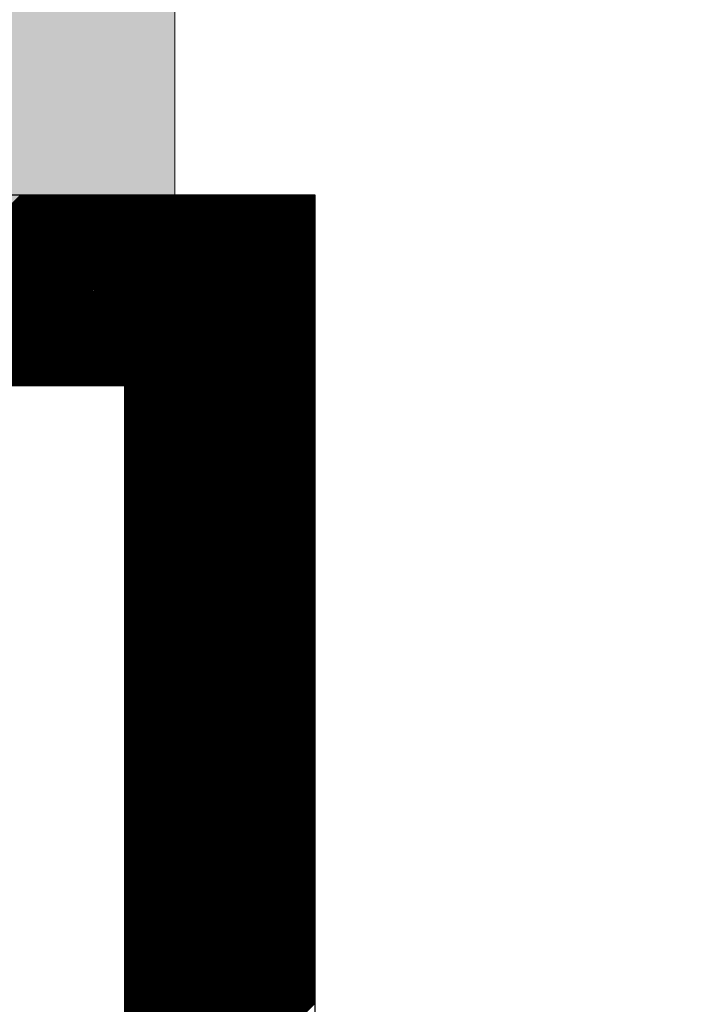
# Model space of a CAD drawing. Extents: x 3940905 to 4145695, y 925352 to 1109797.
# Tile 280 of 656: x 3980424 to 3980513, y 1099017 to 1099146. Entities that reach past the tile are written whole.
import ezdxf

# ---------------------------------------------------------------- set-up
doc = ezdxf.new("R2010")
doc.units = 0
doc.header["$LTSCALE"] = 750
doc.header["$MEASUREMENT"] = 0
doc.layers.get('0').update_dxf_attribs({"linetype": 'CONTINUOUS', "lineweight": 0})
doc.layers.add('CKD Equipments', color=252, linetype='CONTINUOUS', lineweight=0)
doc.layers.add('COLUMN', color=1, linetype='CONTINUOUS', lineweight=9)

# ---------------------------------------------------------------- blocks, each defined once
blk = doc.blocks.new('COLUMN')
at = {"layer": 'COLUMN'}
h = blk.add_hatch(color=1, dxfattribs=at)
h.dxf.hatch_style = 1
h.paths.add_polyline_path([(2683498.96, 965771.06), (2684447.96, 965771.06), (2684447.96, 965331.06), (2683498.96, 965331.06)])
h.paths.add_polyline_path([(2684237.96, 970191.06), (2683498.96, 970191.06), (2683498.96, 969191.06), (2684237.96, 969191.06)])
h.paths.add_polyline_path([(2687442.96, 969266.06), (2687037.96, 969266.06), (2687037.96, 970031.06), (2687442.96, 970031.06)])
h.paths.add_polyline_path([(2687107.96, 972041.45), (2687643.96, 972041.45), (2687643.96, 971756.06), (2687107.96, 971756.06)])
h.paths.add_polyline_path([(2683498.96, 973491.06), (2684407.96, 973491.06), (2684407.96, 973041.06), (2683498.96, 973041.06)])
h.paths.add_polyline_path([(2683648.96, 975761.06), (2683977.96, 975761.06), (2683977.96, 975211.06), (2683648.96, 975211.06)])
h.paths.add_polyline_path([(2686977.96, 975811.06), (2687727.96, 975811.06), (2687727.96, 975476.06), (2686977.96, 975476.06)])
h.paths.add_polyline_path([(2689868.96, 975851.06), (2689027.96, 975851.06), (2689027.96, 975556.06), (2689868.96, 975556.06)])
h.paths.add_polyline_path([(2686977.96, 973346.06), (2687643.96, 973346.06), (2687643.96, 973116.06), (2686977.96, 973116.06)])
h.paths.add_polyline_path([(2683823.96, 977646.06), (2684028.96, 977646.06), (2684028.96, 977211.06), (2683823.96, 977211.06)])
h.paths.add_polyline_path([(2683823.96, 979911.06), (2684103.96, 979911.06), (2684103.96, 980241.06), (2683823.96, 980241.06)])
h.paths.add_polyline_path([(2687803.96, 979891.06), (2688003.96, 979891.06), (2688003.96, 980241.06), (2687803.96, 980241.06)])
h.paths.add_polyline_path([(2691583.96, 979836.06), (2692013.96, 979836.06), (2692013.96, 980241.06), (2691583.96, 980241.06)])
h.paths.add_polyline_path([(2691695.96, 977346.06), (2692013.96, 977346.06), (2692013.96, 976786.06), (2691695.96, 976786.06)])
h.paths.add_polyline_path([(2687442.96, 965841.06), (2686812.96, 965841.06), (2686812.96, 965401.06), (2687442.96, 965401.06)])
h.paths.add_polyline_path([(2687467.96, 963421.06), (2686702.96, 963421.06), (2686702.96, 962976.06), (2687467.96, 962976.06)])
h.paths.add_polyline_path([(2684167.96, 963191.06), (2683398.96, 963191.06), (2683398.96, 962446.06), (2684167.96, 962446.06)])
h.paths.add_polyline_path([(2684447.96, 958916.06), (2683398.96, 958916.06), (2683398.96, 959356.06), (2684447.96, 959356.06)])
h.paths.add_polyline_path([(2684447.96, 957356.06), (2683413.96, 957356.06), (2683413.96, 956916.06), (2684447.96, 956916.06)])
h.paths.add_polyline_path([(2687457.96, 957436.06), (2686707.96, 957436.06), (2686707.96, 956996.06), (2687457.96, 956996.06)])
h.paths.add_polyline_path([(2687452.96, 959516.06), (2686692.96, 959516.06), (2686692.96, 959086.06), (2687452.96, 959086.06)])
h.paths.add_polyline_path([(2683413.96, 953326.06), (2684312.96, 953326.06), (2684312.96, 953776.06), (2683413.96, 953776.06)])
h.paths.add_polyline_path([(2683293.96, 952396.06), (2683767.96, 952396.06), (2683767.96, 951976.06), (2683293.96, 951976.06)])
h.paths.add_polyline_path([(2682463.96, 977841.06), (2681833.96, 977841.06), (2681833.96, 977051.06), (2682463.96, 977051.06)])
at = {"color": 2}
blk.add_lwpolyline([(2682463.96, 977841.06), (2681833.96, 977841.06), (2681833.96, 977051.06), (2682463.96, 977051.06)], close=True, dxfattribs=at)
at = {"layer": 'COLUMN', "color": 1}
blk.add_lwpolyline([(2682463.96, 977841.06), (2681833.96, 977841.06), (2681833.96, 977051.06), (2682463.96, 977051.06)], close=True, dxfattribs=at)

msp = doc.modelspace()

# ---------------------------------------------------------------- linework, layer by layer
at = {"layer": 'CKD Equipments', "lineweight": -2, "ltscale": 0.2}
for p, q in [((3980462.62, 1099123.33), (3979797.62, 1099123.33)), ((3980462.62, 1099123.33), (3979797.62, 1099123.33)), ((3980462.62, 1098638.33), (3980462.62, 1099123.33)), ((3980462.62, 1098638.33), (3980462.62, 1099123.33)), ((3980437.62, 1099098.33), (3979822.62, 1099098.33)), ((3980437.62, 1098749.46), (3980437.62, 1099098.33))]:
    msp.add_line(p, q, dxfattribs=at)
at = {"layer": 'CKD Equipments', "color": 43, "linetype": 'Continuous', "lineweight": -2, "ltscale": 0.2}
for p, q in [((3980398.96, 1099098.33), (3980423.96, 1099123.33)), ((3980399.14, 1099098.33), (3980424.14, 1099123.33)), ((3980399.32, 1099098.33), (3980424.32, 1099123.33)), ((3980399.49, 1099098.33), (3980424.49, 1099123.33)), ((3980399.67, 1099098.33), (3980424.67, 1099123.33)), ((3980399.85, 1099098.33), (3980424.85, 1099123.33)), ((3980400.02, 1099098.33), (3980425.02, 1099123.33)), ((3980400.2, 1099098.33), (3980425.2, 1099123.33)), ((3980400.38, 1099098.33), (3980425.38, 1099123.33)), ((3980400.55, 1099098.33), (3980425.55, 1099123.33)), ((3980400.73, 1099098.33), (3980425.73, 1099123.33)), ((3980400.91, 1099098.33), (3980425.91, 1099123.33)), ((3980401.08, 1099098.33), (3980426.08, 1099123.33)), ((3980401.26, 1099098.33), (3980426.26, 1099123.33)), ((3980401.44, 1099098.33), (3980426.44, 1099123.33)), ((3980401.62, 1099098.33), (3980426.62, 1099123.33)), ((3980401.79, 1099098.33), (3980426.79, 1099123.33)), ((3980401.97, 1099098.33), (3980426.97, 1099123.33)), ((3980402.15, 1099098.33), (3980427.15, 1099123.33)), ((3980402.32, 1099098.33), (3980427.32, 1099123.33)), ((3980402.5, 1099098.33), (3980427.5, 1099123.33)), ((3980402.68, 1099098.33), (3980427.68, 1099123.33)), ((3980402.85, 1099098.33), (3980427.85, 1099123.33)), ((3980403.03, 1099098.33), (3980428.03, 1099123.33)), ((3980403.21, 1099098.33), (3980428.21, 1099123.33)), ((3980403.38, 1099098.33), (3980428.38, 1099123.33)), ((3980403.56, 1099098.33), (3980428.56, 1099123.33)), ((3980403.74, 1099098.33), (3980428.74, 1099123.33)), ((3980403.91, 1099098.33), (3980428.91, 1099123.33)), ((3980404.09, 1099098.33), (3980429.09, 1099123.33)), ((3980404.27, 1099098.33), (3980429.27, 1099123.33)), ((3980404.44, 1099098.33), (3980429.44, 1099123.33)), ((3980404.62, 1099098.33), (3980429.62, 1099123.33)), ((3980404.8, 1099098.33), (3980429.8, 1099123.33)), ((3980404.97, 1099098.33), (3980429.97, 1099123.33)), ((3980405.15, 1099098.33), (3980430.15, 1099123.33)), ((3980405.33, 1099098.33), (3980430.33, 1099123.33)), ((3980405.5, 1099098.33), (3980430.5, 1099123.33)), ((3980405.68, 1099098.33), (3980430.68, 1099123.33)), ((3980405.86, 1099098.33), (3980430.86, 1099123.33)), ((3980406.03, 1099098.33), (3980431.03, 1099123.33)), ((3980406.21, 1099098.33), (3980431.21, 1099123.33)), ((3980406.39, 1099098.33), (3980431.39, 1099123.33)), ((3980406.56, 1099098.33), (3980431.56, 1099123.33)), ((3980406.74, 1099098.33), (3980431.74, 1099123.33)), ((3980406.92, 1099098.33), (3980431.92, 1099123.33)), ((3980407.1, 1099098.33), (3980432.1, 1099123.33)), ((3980407.27, 1099098.33), (3980432.27, 1099123.33)), ((3980407.45, 1099098.33), (3980432.45, 1099123.33)), ((3980407.63, 1099098.33), (3980432.63, 1099123.33)), ((3980407.8, 1099098.33), (3980432.8, 1099123.33)), ((3980407.98, 1099098.33), (3980432.98, 1099123.33)), ((3980408.16, 1099098.33), (3980433.16, 1099123.33)), ((3980408.33, 1099098.33), (3980433.33, 1099123.33)), ((3980408.51, 1099098.33), (3980433.51, 1099123.33)), ((3980408.69, 1099098.33), (3980433.69, 1099123.33)), ((3980408.86, 1099098.33), (3980433.86, 1099123.33)), ((3980409.04, 1099098.33), (3980434.04, 1099123.33)), ((3980409.22, 1099098.33), (3980434.22, 1099123.33)), ((3980409.39, 1099098.33), (3980434.39, 1099123.33)), ((3980409.57, 1099098.33), (3980434.57, 1099123.33)), ((3980409.75, 1099098.33), (3980434.75, 1099123.33)), ((3980409.92, 1099098.33), (3980434.92, 1099123.33)), ((3980410.1, 1099098.33), (3980435.1, 1099123.33)), ((3980410.28, 1099098.33), (3980435.28, 1099123.33)), ((3980410.45, 1099098.33), (3980435.45, 1099123.33)), ((3980410.63, 1099098.33), (3980435.63, 1099123.33)), ((3980410.81, 1099098.33), (3980435.81, 1099123.33)), ((3980410.98, 1099098.33), (3980435.98, 1099123.33)), ((3980411.16, 1099098.33), (3980436.16, 1099123.33)), ((3980411.34, 1099098.33), (3980436.34, 1099123.33)), ((3980411.51, 1099098.33), (3980436.51, 1099123.33)), ((3980411.69, 1099098.33), (3980436.69, 1099123.33)), ((3980411.87, 1099098.33), (3980436.87, 1099123.33)), ((3980412.04, 1099098.33), (3980437.04, 1099123.33)), ((3980412.22, 1099098.33), (3980437.22, 1099123.33)), ((3980412.4, 1099098.33), (3980437.4, 1099123.33)), ((3980412.58, 1099098.33), (3980437.58, 1099123.33)), ((3980412.75, 1099098.33), (3980437.75, 1099123.33)), ((3980412.93, 1099098.33), (3980437.93, 1099123.33)), ((3980413.11, 1099098.33), (3980438.11, 1099123.33)), ((3980413.28, 1099098.33), (3980438.28, 1099123.33)), ((3980413.46, 1099098.33), (3980438.46, 1099123.33)), ((3980413.64, 1099098.33), (3980438.64, 1099123.33)), ((3980413.81, 1099098.33), (3980438.81, 1099123.33)), ((3980413.99, 1099098.33), (3980438.99, 1099123.33)), ((3980414.17, 1099098.33), (3980439.17, 1099123.33)), ((3980414.34, 1099098.33), (3980439.34, 1099123.33)), ((3980414.52, 1099098.33), (3980439.52, 1099123.33)), ((3980414.7, 1099098.33), (3980439.7, 1099123.33)), ((3980414.87, 1099098.33), (3980439.87, 1099123.33)), ((3980415.05, 1099098.33), (3980440.05, 1099123.33)), ((3980415.23, 1099098.33), (3980440.23, 1099123.33)), ((3980415.4, 1099098.33), (3980440.4, 1099123.33)), ((3980415.58, 1099098.33), (3980440.58, 1099123.33)), ((3980415.76, 1099098.33), (3980440.76, 1099123.33)), ((3980415.93, 1099098.33), (3980440.93, 1099123.33)), ((3980416.11, 1099098.33), (3980441.11, 1099123.33)), ((3980416.29, 1099098.33), (3980441.29, 1099123.33)), ((3980416.46, 1099098.33), (3980441.46, 1099123.33)), ((3980416.64, 1099098.33), (3980441.64, 1099123.33)), ((3980416.82, 1099098.33), (3980441.82, 1099123.33)), ((3980416.99, 1099098.33), (3980441.99, 1099123.33)), ((3980417.17, 1099098.33), (3980442.17, 1099123.33)), ((3980417.35, 1099098.33), (3980442.35, 1099123.33)), ((3980417.52, 1099098.33), (3980442.52, 1099123.33)), ((3980417.7, 1099098.33), (3980442.7, 1099123.33)), ((3980417.88, 1099098.33), (3980442.88, 1099123.33)), ((3980418.06, 1099098.33), (3980443.06, 1099123.33)), ((3980418.23, 1099098.33), (3980443.23, 1099123.33)), ((3980418.41, 1099098.33), (3980443.41, 1099123.33)), ((3980418.59, 1099098.33), (3980443.59, 1099123.33)), ((3980418.76, 1099098.33), (3980443.76, 1099123.33)), ((3980418.94, 1099098.33), (3980443.94, 1099123.33)), ((3980419.12, 1099098.33), (3980444.12, 1099123.33)), ((3980419.29, 1099098.33), (3980444.29, 1099123.33)), ((3980419.47, 1099098.33), (3980444.47, 1099123.33)), ((3980419.65, 1099098.33), (3980444.65, 1099123.33)), ((3980419.82, 1099098.33), (3980444.82, 1099123.33)), ((3980420, 1099098.33), (3980445, 1099123.33)), ((3980420.18, 1099098.33), (3980445.18, 1099123.33)), ((3980420.35, 1099098.33), (3980445.35, 1099123.33)), ((3980420.53, 1099098.33), (3980445.53, 1099123.33)), ((3980420.71, 1099098.33), (3980445.71, 1099123.33)), ((3980420.88, 1099098.33), (3980445.88, 1099123.33)), ((3980421.06, 1099098.33), (3980446.06, 1099123.33)), ((3980421.24, 1099098.33), (3980446.24, 1099123.33)), ((3980421.41, 1099098.33), (3980446.41, 1099123.33)), ((3980421.59, 1099098.33), (3980446.59, 1099123.33)), ((3980421.77, 1099098.33), (3980446.77, 1099123.33)), ((3980421.94, 1099098.33), (3980446.94, 1099123.33)), ((3980422.12, 1099098.33), (3980447.12, 1099123.33)), ((3980422.3, 1099098.33), (3980447.3, 1099123.33)), ((3980422.47, 1099098.33), (3980447.47, 1099123.33)), ((3980422.65, 1099098.33), (3980447.65, 1099123.33)), ((3980422.83, 1099098.33), (3980447.83, 1099123.33)), ((3980423.01, 1099098.33), (3980448.01, 1099123.33)), ((3980423.18, 1099098.33), (3980448.18, 1099123.33)), ((3980423.36, 1099098.33), (3980448.36, 1099123.33)), ((3980423.54, 1099098.33), (3980448.54, 1099123.33)), ((3980423.71, 1099098.33), (3980448.71, 1099123.33)), ((3980423.89, 1099098.33), (3980448.89, 1099123.33)), ((3980424.07, 1099098.33), (3980449.07, 1099123.33)), ((3980424.24, 1099098.33), (3980449.24, 1099123.33)), ((3980424.42, 1099098.33), (3980449.42, 1099123.33)), ((3980424.6, 1099098.33), (3980449.6, 1099123.33)), ((3980424.77, 1099098.33), (3980449.77, 1099123.33)), ((3980424.95, 1099098.33), (3980449.95, 1099123.33)), ((3980425.13, 1099098.33), (3980450.13, 1099123.33)), ((3980425.3, 1099098.33), (3980450.3, 1099123.33)), ((3980425.48, 1099098.33), (3980450.48, 1099123.33)), ((3980425.66, 1099098.33), (3980450.66, 1099123.33)), ((3980425.83, 1099098.33), (3980450.83, 1099123.33)), ((3980426.01, 1099098.33), (3980451.01, 1099123.33)), ((3980426.19, 1099098.33), (3980451.19, 1099123.33)), ((3980426.36, 1099098.33), (3980451.36, 1099123.33)), ((3980426.54, 1099098.33), (3980451.54, 1099123.33)), ((3980426.72, 1099098.33), (3980451.72, 1099123.33)), ((3980426.89, 1099098.33), (3980451.89, 1099123.33)), ((3980427.07, 1099098.33), (3980452.07, 1099123.33)), ((3980427.25, 1099098.33), (3980452.25, 1099123.33)), ((3980427.42, 1099098.33), (3980452.42, 1099123.33)), ((3980427.6, 1099098.33), (3980452.6, 1099123.33)), ((3980427.78, 1099098.33), (3980452.78, 1099123.33)), ((3980427.95, 1099098.33), (3980452.95, 1099123.33)), ((3980428.13, 1099098.33), (3980453.13, 1099123.33)), ((3980428.31, 1099098.33), (3980453.31, 1099123.33)), ((3980428.49, 1099098.33), (3980453.49, 1099123.33)), ((3980428.66, 1099098.33), (3980453.66, 1099123.33)), ((3980428.84, 1099098.33), (3980453.84, 1099123.33)), ((3980429.02, 1099098.33), (3980454.02, 1099123.33)), ((3980429.19, 1099098.33), (3980454.19, 1099123.33)), ((3980429.37, 1099098.33), (3980454.37, 1099123.33)), ((3980429.55, 1099098.33), (3980454.55, 1099123.33)), ((3980429.72, 1099098.33), (3980454.72, 1099123.33)), ((3980429.9, 1099098.33), (3980454.9, 1099123.33)), ((3980430.08, 1099098.33), (3980455.08, 1099123.33)), ((3980430.25, 1099098.33), (3980455.25, 1099123.33)), ((3980430.43, 1099098.33), (3980455.43, 1099123.33)), ((3980430.61, 1099098.33), (3980455.61, 1099123.33)), ((3980430.78, 1099098.33), (3980455.78, 1099123.33)), ((3980430.96, 1099098.33), (3980455.96, 1099123.33)), ((3980431.14, 1099098.33), (3980456.14, 1099123.33)), ((3980431.31, 1099098.33), (3980456.31, 1099123.33)), ((3980431.49, 1099098.33), (3980456.49, 1099123.33)), ((3980431.67, 1099098.33), (3980456.67, 1099123.33)), ((3980431.84, 1099098.33), (3980456.84, 1099123.33)), ((3980432.02, 1099098.33), (3980457.02, 1099123.33)), ((3980432.2, 1099098.33), (3980457.2, 1099123.33)), ((3980432.37, 1099098.33), (3980457.37, 1099123.33)), ((3980432.55, 1099098.33), (3980457.55, 1099123.33)), ((3980432.73, 1099098.33), (3980457.73, 1099123.33)), ((3980432.9, 1099098.33), (3980457.9, 1099123.33)), ((3980433.08, 1099098.33), (3980458.08, 1099123.33)), ((3980433.26, 1099098.33), (3980458.26, 1099123.33)), ((3980433.43, 1099098.33), (3980458.43, 1099123.33)), ((3980433.61, 1099098.33), (3980458.61, 1099123.33)), ((3980433.79, 1099098.33), (3980458.79, 1099123.33)), ((3980433.97, 1099098.33), (3980458.97, 1099123.33)), ((3980434.14, 1099098.33), (3980459.14, 1099123.33)), ((3980434.32, 1099098.33), (3980459.32, 1099123.33)), ((3980434.5, 1099098.33), (3980459.5, 1099123.33)), ((3980434.67, 1099098.33), (3980459.67, 1099123.33)), ((3980434.85, 1099098.33), (3980459.85, 1099123.33)), ((3980435.03, 1099098.33), (3980460.03, 1099123.33)), ((3980435.2, 1099098.33), (3980460.2, 1099123.33)), ((3980435.38, 1099098.33), (3980460.38, 1099123.33)), ((3980435.56, 1099098.33), (3980460.56, 1099123.33)), ((3980435.73, 1099098.33), (3980460.73, 1099123.33)), ((3980435.91, 1099098.33), (3980460.91, 1099123.33)), ((3980436.09, 1099098.33), (3980461.09, 1099123.33)), ((3980436.26, 1099098.33), (3980461.26, 1099123.33)), ((3980436.44, 1099098.33), (3980461.44, 1099123.33)), ((3980436.62, 1099098.33), (3980461.62, 1099123.33)), ((3980436.79, 1099098.33), (3980461.79, 1099123.33)), ((3980436.97, 1099098.33), (3980461.97, 1099123.33)), ((3980437.15, 1099098.33), (3980462.15, 1099123.33)), ((3980437.32, 1099098.33), (3980462.32, 1099123.33)), ((3980437.5, 1099098.33), (3980462.5, 1099123.33)), ((3980437.62, 1099098.27), (3980462.62, 1099123.27)), ((3980437.62, 1099098.1), (3980462.62, 1099123.1)), ((3980437.62, 1099097.92), (3980462.62, 1099122.92)), ((3980437.62, 1099097.74), (3980462.62, 1099122.74)), ((3980437.62, 1099097.57), (3980462.62, 1099122.57)), ((3980437.62, 1099097.39), (3980462.62, 1099122.39)), ((3980437.62, 1099097.21), (3980462.62, 1099122.21)), ((3980437.62, 1099097.04), (3980462.62, 1099122.04)), ((3980437.62, 1099096.86), (3980462.62, 1099121.86)), ((3980437.62, 1099096.68), (3980462.62, 1099121.68)), ((3980437.62, 1099096.51), (3980462.62, 1099121.51)), ((3980437.62, 1099096.33), (3980462.62, 1099121.33)), ((3980437.62, 1099096.15), (3980462.62, 1099121.15)), ((3980437.62, 1099095.98), (3980462.62, 1099120.98)), ((3980437.62, 1099095.8), (3980462.62, 1099120.8)), ((3980437.62, 1099095.62), (3980462.62, 1099120.62)), ((3980437.62, 1099095.44), (3980462.62, 1099120.44)), ((3980437.62, 1099095.27), (3980462.62, 1099120.27)), ((3980437.62, 1099095.09), (3980462.62, 1099120.09)), ((3980437.62, 1099094.91), (3980462.62, 1099119.91)), ((3980437.62, 1099094.74), (3980462.62, 1099119.74)), ((3980437.62, 1099094.56), (3980462.62, 1099119.56)), ((3980437.62, 1099094.38), (3980462.62, 1099119.38)), ((3980437.62, 1099094.21), (3980462.62, 1099119.21)), ((3980437.62, 1099094.03), (3980462.62, 1099119.03)), ((3980437.62, 1099093.85), (3980462.62, 1099118.85)), ((3980437.62, 1099093.68), (3980462.62, 1099118.68)), ((3980437.62, 1099093.5), (3980462.62, 1099118.5)), ((3980437.62, 1099093.32), (3980462.62, 1099118.32)), ((3980437.62, 1099093.15), (3980462.62, 1099118.15)), ((3980437.62, 1099092.97), (3980462.62, 1099117.97)), ((3980437.62, 1099092.79), (3980462.62, 1099117.79)), ((3980437.62, 1099092.62), (3980462.62, 1099117.62)), ((3980437.62, 1099092.44), (3980462.62, 1099117.44)), ((3980437.62, 1099092.26), (3980462.62, 1099117.26)), ((3980437.62, 1099092.09), (3980462.62, 1099117.09)), ((3980437.62, 1099091.91), (3980462.62, 1099116.91)), ((3980437.62, 1099091.73), (3980462.62, 1099116.73)), ((3980437.62, 1099091.56), (3980462.62, 1099116.56)), ((3980437.62, 1099091.38), (3980462.62, 1099116.38)), ((3980437.62, 1099091.2), (3980462.62, 1099116.2)), ((3980437.62, 1099091.03), (3980462.62, 1099116.03)), ((3980437.62, 1099090.85), (3980462.62, 1099115.85)), ((3980437.62, 1099090.67), (3980462.62, 1099115.67)), ((3980437.62, 1099090.5), (3980462.62, 1099115.5)), ((3980437.62, 1099090.32), (3980462.62, 1099115.32)), ((3980437.62, 1099090.14), (3980462.62, 1099115.14)), ((3980437.62, 1099089.96), (3980462.62, 1099114.96)), ((3980437.62, 1099089.79), (3980462.62, 1099114.79)), ((3980437.62, 1099089.61), (3980462.62, 1099114.61)), ((3980437.62, 1099089.43), (3980462.62, 1099114.43)), ((3980437.62, 1099089.26), (3980462.62, 1099114.26)), ((3980437.62, 1099089.08), (3980462.62, 1099114.08)), ((3980437.62, 1099088.9), (3980462.62, 1099113.9)), ((3980437.62, 1099088.73), (3980462.62, 1099113.73)), ((3980437.62, 1099088.55), (3980462.62, 1099113.55)), ((3980437.62, 1099088.37), (3980462.62, 1099113.37)), ((3980437.62, 1099088.2), (3980462.62, 1099113.2)), ((3980437.62, 1099088.02), (3980462.62, 1099113.02)), ((3980437.62, 1099087.84), (3980462.62, 1099112.84)), ((3980437.62, 1099087.67), (3980462.62, 1099112.67)), ((3980437.62, 1099087.49), (3980462.62, 1099112.49)), ((3980437.62, 1099087.31), (3980462.62, 1099112.31)), ((3980437.62, 1099087.14), (3980462.62, 1099112.14)), ((3980437.62, 1099086.96), (3980462.62, 1099111.96)), ((3980437.62, 1099086.78), (3980462.62, 1099111.78)), ((3980437.62, 1099086.61), (3980462.62, 1099111.61)), ((3980437.62, 1099086.43), (3980462.62, 1099111.43)), ((3980437.62, 1099086.25), (3980462.62, 1099111.25)), ((3980437.62, 1099086.08), (3980462.62, 1099111.08)), ((3980437.62, 1099085.9), (3980462.62, 1099110.9)), ((3980437.62, 1099085.72), (3980462.62, 1099110.72)), ((3980437.62, 1099085.55), (3980462.62, 1099110.55)), ((3980437.62, 1099085.37), (3980462.62, 1099110.37)), ((3980437.62, 1099085.19), (3980462.62, 1099110.19)), ((3980437.62, 1099085.02), (3980462.62, 1099110.02)), ((3980437.62, 1099084.84), (3980462.62, 1099109.84)), ((3980437.62, 1099084.66), (3980462.62, 1099109.66)), ((3980437.62, 1099084.48), (3980462.62, 1099109.48)), ((3980437.62, 1099084.31), (3980462.62, 1099109.31)), ((3980437.62, 1099084.13), (3980462.62, 1099109.13)), ((3980437.62, 1099083.95), (3980462.62, 1099108.95)), ((3980437.62, 1099083.78), (3980462.62, 1099108.78)), ((3980437.62, 1099083.6), (3980462.62, 1099108.6)), ((3980437.62, 1099083.42), (3980462.62, 1099108.42)), ((3980437.62, 1099083.25), (3980462.62, 1099108.25)), ((3980437.62, 1099083.07), (3980462.62, 1099108.07)), ((3980437.62, 1099082.89), (3980462.62, 1099107.89)), ((3980437.62, 1099082.72), (3980462.62, 1099107.72)), ((3980437.62, 1099082.54), (3980462.62, 1099107.54)), ((3980437.62, 1099082.36), (3980462.62, 1099107.36)), ((3980437.62, 1099082.19), (3980462.62, 1099107.19)), ((3980437.62, 1099082.01), (3980462.62, 1099107.01)), ((3980437.62, 1099081.83), (3980462.62, 1099106.83)), ((3980437.62, 1099081.66), (3980462.62, 1099106.66)), ((3980437.62, 1099081.48), (3980462.62, 1099106.48)), ((3980437.62, 1099081.3), (3980462.62, 1099106.3)), ((3980437.62, 1099081.13), (3980462.62, 1099106.13)), ((3980437.62, 1099080.95), (3980462.62, 1099105.95)), ((3980437.62, 1099080.77), (3980462.62, 1099105.77)), ((3980437.62, 1099080.6), (3980462.62, 1099105.6)), ((3980437.62, 1099080.42), (3980462.62, 1099105.42)), ((3980437.62, 1099080.24), (3980462.62, 1099105.24)), ((3980437.62, 1099080.07), (3980462.62, 1099105.07)), ((3980437.62, 1099079.89), (3980462.62, 1099104.89)), ((3980437.62, 1099079.71), (3980462.62, 1099104.71)), ((3980437.62, 1099079.54), (3980462.62, 1099104.54)), ((3980437.62, 1099079.36), (3980462.62, 1099104.36)), ((3980437.62, 1099079.18), (3980462.62, 1099104.18)), ((3980437.62, 1099079), (3980462.62, 1099104)), ((3980437.62, 1099078.83), (3980462.62, 1099103.83)), ((3980437.62, 1099078.65), (3980462.62, 1099103.65)), ((3980437.62, 1099078.47), (3980462.62, 1099103.47)), ((3980437.62, 1099078.3), (3980462.62, 1099103.3)), ((3980437.62, 1099078.12), (3980462.62, 1099103.12)), ((3980437.62, 1099077.94), (3980462.62, 1099102.94)), ((3980437.62, 1099077.77), (3980462.62, 1099102.77)), ((3980437.62, 1099077.59), (3980462.62, 1099102.59)), ((3980437.62, 1099077.41), (3980462.62, 1099102.41)), ((3980437.62, 1099077.24), (3980462.62, 1099102.24)), ((3980437.62, 1099077.06), (3980462.62, 1099102.06)), ((3980437.62, 1099076.88), (3980462.62, 1099101.88)), ((3980437.62, 1099076.71), (3980462.62, 1099101.71)), ((3980437.62, 1099076.53), (3980462.62, 1099101.53)), ((3980437.62, 1099076.35), (3980462.62, 1099101.35)), ((3980437.62, 1099076.18), (3980462.62, 1099101.18)), ((3980437.62, 1099076), (3980462.62, 1099101)), ((3980437.62, 1099075.82), (3980462.62, 1099100.82)), ((3980437.62, 1099075.65), (3980462.62, 1099100.65)), ((3980437.62, 1099075.47), (3980462.62, 1099100.47)), ((3980437.62, 1099075.29), (3980462.62, 1099100.29)), ((3980437.62, 1099075.12), (3980462.62, 1099100.12)), ((3980437.62, 1099074.94), (3980462.62, 1099099.94)), ((3980437.62, 1099074.76), (3980462.62, 1099099.76)), ((3980437.62, 1099074.59), (3980462.62, 1099099.59)), ((3980437.62, 1099074.41), (3980462.62, 1099099.41)), ((3980437.62, 1099074.23), (3980462.62, 1099099.23)), ((3980437.62, 1099074.06), (3980462.62, 1099099.06)), ((3980437.62, 1099073.88), (3980462.62, 1099098.88)), ((3980437.62, 1099073.7), (3980462.62, 1099098.7)), ((3980437.62, 1099073.52), (3980462.62, 1099098.52)), ((3980437.62, 1099073.35), (3980462.62, 1099098.35)), ((3980437.62, 1099073.17), (3980462.62, 1099098.17)), ((3980437.62, 1099072.99), (3980462.62, 1099097.99)), ((3980437.62, 1099072.82), (3980462.62, 1099097.82)), ((3980437.62, 1099072.64), (3980462.62, 1099097.64)), ((3980437.62, 1099072.46), (3980462.62, 1099097.46)), ((3980437.62, 1099072.29), (3980462.62, 1099097.29)), ((3980437.62, 1099072.11), (3980462.62, 1099097.11)), ((3980437.62, 1099071.93), (3980462.62, 1099096.93)), ((3980437.62, 1099071.76), (3980462.62, 1099096.76)), ((3980437.62, 1099071.58), (3980462.62, 1099096.58)), ((3980437.62, 1099071.4), (3980462.62, 1099096.4)), ((3980437.62, 1099071.23), (3980462.62, 1099096.23)), ((3980437.62, 1099071.05), (3980462.62, 1099096.05)), ((3980437.62, 1099070.87), (3980462.62, 1099095.87)), ((3980437.62, 1099070.7), (3980462.62, 1099095.7)), ((3980437.62, 1099070.52), (3980462.62, 1099095.52)), ((3980437.62, 1099070.34), (3980462.62, 1099095.34)), ((3980437.62, 1099070.17), (3980462.62, 1099095.17)), ((3980437.62, 1099069.99), (3980462.62, 1099094.99)), ((3980437.62, 1099069.81), (3980462.62, 1099094.81)), ((3980437.62, 1099069.64), (3980462.62, 1099094.64)), ((3980437.62, 1099069.46), (3980462.62, 1099094.46)), ((3980437.62, 1099069.28), (3980462.62, 1099094.28)), ((3980437.62, 1099069.11), (3980462.62, 1099094.11)), ((3980437.62, 1099068.93), (3980462.62, 1099093.93)), ((3980437.62, 1099068.75), (3980462.62, 1099093.75)), ((3980437.62, 1099068.57), (3980462.62, 1099093.57)), ((3980437.62, 1099068.4), (3980462.62, 1099093.4)), ((3980437.62, 1099068.22), (3980462.62, 1099093.22)), ((3980437.62, 1099068.04), (3980462.62, 1099093.04)), ((3980437.62, 1099067.87), (3980462.62, 1099092.87)), ((3980437.62, 1099067.69), (3980462.62, 1099092.69)), ((3980437.62, 1099067.51), (3980462.62, 1099092.51)), ((3980437.62, 1099067.34), (3980462.62, 1099092.34)), ((3980437.62, 1099067.16), (3980462.62, 1099092.16)), ((3980437.62, 1099066.98), (3980462.62, 1099091.98)), ((3980437.62, 1099066.81), (3980462.62, 1099091.81)), ((3980437.62, 1099066.63), (3980462.62, 1099091.63)), ((3980437.62, 1099066.45), (3980462.62, 1099091.45)), ((3980437.62, 1099066.28), (3980462.62, 1099091.28)), ((3980437.62, 1099066.1), (3980462.62, 1099091.1)), ((3980437.62, 1099065.92), (3980462.62, 1099090.92)), ((3980437.62, 1099065.75), (3980462.62, 1099090.75)), ((3980437.62, 1099065.57), (3980462.62, 1099090.57)), ((3980437.62, 1099065.39), (3980462.62, 1099090.39)), ((3980437.62, 1099065.22), (3980462.62, 1099090.22)), ((3980437.62, 1099065.04), (3980462.62, 1099090.04)), ((3980437.62, 1099064.86), (3980462.62, 1099089.86)), ((3980437.62, 1099064.69), (3980462.62, 1099089.69)), ((3980437.62, 1099064.51), (3980462.62, 1099089.51)), ((3980437.62, 1099064.33), (3980462.62, 1099089.33)), ((3980437.62, 1099064.16), (3980462.62, 1099089.16)), ((3980437.62, 1099063.98), (3980462.62, 1099088.98)), ((3980437.62, 1099063.8), (3980462.62, 1099088.8)), ((3980437.62, 1099063.63), (3980462.62, 1099088.63)), ((3980437.62, 1099063.45), (3980462.62, 1099088.45)), ((3980437.62, 1099063.27), (3980462.62, 1099088.27)), ((3980437.62, 1099063.09), (3980462.62, 1099088.09)), ((3980437.62, 1099062.92), (3980462.62, 1099087.92)), ((3980437.62, 1099062.74), (3980462.62, 1099087.74)), ((3980437.62, 1099062.56), (3980462.62, 1099087.56)), ((3980437.62, 1099062.39), (3980462.62, 1099087.39)), ((3980437.62, 1099062.21), (3980462.62, 1099087.21)), ((3980437.62, 1099062.03), (3980462.62, 1099087.03)), ((3980437.62, 1099061.86), (3980462.62, 1099086.86)), ((3980437.62, 1099061.68), (3980462.62, 1099086.68)), ((3980437.62, 1099061.5), (3980462.62, 1099086.5)), ((3980437.62, 1099061.33), (3980462.62, 1099086.33)), ((3980437.62, 1099061.15), (3980462.62, 1099086.15)), ((3980437.62, 1099060.97), (3980462.62, 1099085.97)), ((3980437.62, 1099060.8), (3980462.62, 1099085.8)), ((3980437.62, 1099060.62), (3980462.62, 1099085.62)), ((3980437.62, 1099060.44), (3980462.62, 1099085.44)), ((3980437.62, 1099060.27), (3980462.62, 1099085.27)), ((3980437.62, 1099060.09), (3980462.62, 1099085.09)), ((3980437.62, 1099059.91), (3980462.62, 1099084.91)), ((3980437.62, 1099059.74), (3980462.62, 1099084.74)), ((3980437.62, 1099059.56), (3980462.62, 1099084.56)), ((3980437.62, 1099059.38), (3980462.62, 1099084.38)), ((3980437.62, 1099059.21), (3980462.62, 1099084.21)), ((3980437.62, 1099059.03), (3980462.62, 1099084.03)), ((3980437.62, 1099058.85), (3980462.62, 1099083.85)), ((3980437.62, 1099058.68), (3980462.62, 1099083.68)), ((3980437.62, 1099058.5), (3980462.62, 1099083.5)), ((3980437.62, 1099058.32), (3980462.62, 1099083.32)), ((3980437.62, 1099058.15), (3980462.62, 1099083.15)), ((3980437.62, 1099057.97), (3980462.62, 1099082.97)), ((3980437.62, 1099057.79), (3980462.62, 1099082.79)), ((3980437.62, 1099057.61), (3980462.62, 1099082.61)), ((3980437.62, 1099057.44), (3980462.62, 1099082.44)), ((3980437.62, 1099057.26), (3980462.62, 1099082.26)), ((3980437.62, 1099057.08), (3980462.62, 1099082.08)), ((3980437.62, 1099056.91), (3980462.62, 1099081.91)), ((3980437.62, 1099056.73), (3980462.62, 1099081.73)), ((3980437.62, 1099056.55), (3980462.62, 1099081.55)), ((3980437.62, 1099056.38), (3980462.62, 1099081.38)), ((3980437.62, 1099056.2), (3980462.62, 1099081.2)), ((3980437.62, 1099056.02), (3980462.62, 1099081.02)), ((3980437.62, 1099055.85), (3980462.62, 1099080.85)), ((3980437.62, 1099055.67), (3980462.62, 1099080.67)), ((3980437.62, 1099055.49), (3980462.62, 1099080.49)), ((3980437.62, 1099055.32), (3980462.62, 1099080.32)), ((3980437.62, 1099055.14), (3980462.62, 1099080.14)), ((3980437.62, 1099054.96), (3980462.62, 1099079.96)), ((3980437.62, 1099054.79), (3980462.62, 1099079.79)), ((3980437.62, 1099054.61), (3980462.62, 1099079.61)), ((3980437.62, 1099054.43), (3980462.62, 1099079.43)), ((3980437.62, 1099054.26), (3980462.62, 1099079.26)), ((3980437.62, 1099054.08), (3980462.62, 1099079.08)), ((3980437.62, 1099053.9), (3980462.62, 1099078.9)), ((3980437.62, 1099053.73), (3980462.62, 1099078.73)), ((3980437.62, 1099053.55), (3980462.62, 1099078.55)), ((3980437.62, 1099053.37), (3980462.62, 1099078.37)), ((3980437.62, 1099053.2), (3980462.62, 1099078.2)), ((3980437.62, 1099053.02), (3980462.62, 1099078.02)), ((3980437.62, 1099052.84), (3980462.62, 1099077.84)), ((3980437.62, 1099052.67), (3980462.62, 1099077.67)), ((3980437.62, 1099052.49), (3980462.62, 1099077.49)), ((3980437.62, 1099052.31), (3980462.62, 1099077.31)), ((3980437.62, 1099052.13), (3980462.62, 1099077.13)), ((3980437.62, 1099051.96), (3980462.62, 1099076.96)), ((3980437.62, 1099051.78), (3980462.62, 1099076.78)), ((3980437.62, 1099051.6), (3980462.62, 1099076.6)), ((3980437.62, 1099051.43), (3980462.62, 1099076.43)), ((3980437.62, 1099051.25), (3980462.62, 1099076.25)), ((3980437.62, 1099051.07), (3980462.62, 1099076.07)), ((3980437.62, 1099050.9), (3980462.62, 1099075.9)), ((3980437.62, 1099050.72), (3980462.62, 1099075.72)), ((3980437.62, 1099050.54), (3980462.62, 1099075.54)), ((3980437.62, 1099050.37), (3980462.62, 1099075.37)), ((3980437.62, 1099050.19), (3980462.62, 1099075.19)), ((3980437.62, 1099050.01), (3980462.62, 1099075.01)), ((3980437.62, 1099049.84), (3980462.62, 1099074.84)), ((3980437.62, 1099049.66), (3980462.62, 1099074.66)), ((3980437.62, 1099049.48), (3980462.62, 1099074.48)), ((3980437.62, 1099049.31), (3980462.62, 1099074.31)), ((3980437.62, 1099049.13), (3980462.62, 1099074.13)), ((3980437.62, 1099048.95), (3980462.62, 1099073.95)), ((3980437.62, 1099048.78), (3980462.62, 1099073.78)), ((3980437.62, 1099048.6), (3980462.62, 1099073.6)), ((3980437.62, 1099048.42), (3980462.62, 1099073.42)), ((3980437.62, 1099048.25), (3980462.62, 1099073.25)), ((3980437.62, 1099048.07), (3980462.62, 1099073.07)), ((3980437.62, 1099047.89), (3980462.62, 1099072.89)), ((3980437.62, 1099047.72), (3980462.62, 1099072.72)), ((3980437.62, 1099047.54), (3980462.62, 1099072.54)), ((3980437.62, 1099047.36), (3980462.62, 1099072.36)), ((3980437.62, 1099047.18), (3980462.62, 1099072.18)), ((3980437.62, 1099047.01), (3980462.62, 1099072.01)), ((3980437.62, 1099046.83), (3980462.62, 1099071.83)), ((3980437.62, 1099046.65), (3980462.62, 1099071.65)), ((3980437.62, 1099046.48), (3980462.62, 1099071.48)), ((3980437.62, 1099046.3), (3980462.62, 1099071.3)), ((3980437.62, 1099046.12), (3980462.62, 1099071.12)), ((3980437.62, 1099045.95), (3980462.62, 1099070.95)), ((3980437.62, 1099045.77), (3980462.62, 1099070.77)), ((3980437.62, 1099045.59), (3980462.62, 1099070.59)), ((3980437.62, 1099045.42), (3980462.62, 1099070.42)), ((3980437.62, 1099045.24), (3980462.62, 1099070.24)), ((3980437.62, 1099045.06), (3980462.62, 1099070.06)), ((3980437.62, 1099044.89), (3980462.62, 1099069.89)), ((3980437.62, 1099044.71), (3980462.62, 1099069.71)), ((3980437.62, 1099044.53), (3980462.62, 1099069.53)), ((3980437.62, 1099044.36), (3980462.62, 1099069.36)), ((3980437.62, 1099044.18), (3980462.62, 1099069.18)), ((3980437.62, 1099044), (3980462.62, 1099069)), ((3980437.62, 1099043.83), (3980462.62, 1099068.83)), ((3980437.62, 1099043.65), (3980462.62, 1099068.65)), ((3980437.62, 1099043.47), (3980462.62, 1099068.47)), ((3980437.62, 1099043.3), (3980462.62, 1099068.3)), ((3980437.62, 1099043.12), (3980462.62, 1099068.12)), ((3980437.62, 1099042.94), (3980462.62, 1099067.94)), ((3980437.62, 1099042.77), (3980462.62, 1099067.77)), ((3980437.62, 1099042.59), (3980462.62, 1099067.59)), ((3980437.62, 1099042.41), (3980462.62, 1099067.41)), ((3980437.62, 1099042.24), (3980462.62, 1099067.24)), ((3980437.62, 1099042.06), (3980462.62, 1099067.06)), ((3980437.62, 1099041.88), (3980462.62, 1099066.88)), ((3980437.62, 1099041.7), (3980462.62, 1099066.7)), ((3980437.62, 1099041.53), (3980462.62, 1099066.53)), ((3980437.62, 1099041.35), (3980462.62, 1099066.35)), ((3980437.62, 1099041.17), (3980462.62, 1099066.17)), ((3980437.62, 1099041), (3980462.62, 1099066)), ((3980437.62, 1099040.82), (3980462.62, 1099065.82)), ((3980437.62, 1099040.64), (3980462.62, 1099065.64)), ((3980437.62, 1099040.47), (3980462.62, 1099065.47)), ((3980437.62, 1099040.29), (3980462.62, 1099065.29)), ((3980437.62, 1099040.11), (3980462.62, 1099065.11)), ((3980437.62, 1099039.94), (3980462.62, 1099064.94)), ((3980437.62, 1099039.76), (3980462.62, 1099064.76)), ((3980437.62, 1099039.58), (3980462.62, 1099064.58)), ((3980437.62, 1099039.41), (3980462.62, 1099064.41)), ((3980437.62, 1099039.23), (3980462.62, 1099064.23)), ((3980437.62, 1099039.05), (3980462.62, 1099064.05)), ((3980437.62, 1099038.88), (3980462.62, 1099063.88)), ((3980437.62, 1099038.7), (3980462.62, 1099063.7)), ((3980437.62, 1099038.52), (3980462.62, 1099063.52)), ((3980437.62, 1099038.35), (3980462.62, 1099063.35)), ((3980437.62, 1099038.17), (3980462.62, 1099063.17)), ((3980437.62, 1099037.99), (3980462.62, 1099062.99)), ((3980437.62, 1099037.82), (3980462.62, 1099062.82)), ((3980437.62, 1099037.64), (3980462.62, 1099062.64)), ((3980437.62, 1099037.46), (3980462.62, 1099062.46)), ((3980437.62, 1099037.29), (3980462.62, 1099062.29)), ((3980437.62, 1099037.11), (3980462.62, 1099062.11)), ((3980437.62, 1099036.93), (3980462.62, 1099061.93)), ((3980437.62, 1099036.76), (3980462.62, 1099061.76)), ((3980437.62, 1099036.58), (3980462.62, 1099061.58)), ((3980437.62, 1099036.4), (3980462.62, 1099061.4)), ((3980437.62, 1099036.22), (3980462.62, 1099061.22)), ((3980437.62, 1099036.05), (3980462.62, 1099061.05)), ((3980437.62, 1099035.87), (3980462.62, 1099060.87)), ((3980437.62, 1099035.69), (3980462.62, 1099060.69)), ((3980437.62, 1099035.52), (3980462.62, 1099060.52)), ((3980437.62, 1099035.34), (3980462.62, 1099060.34)), ((3980437.62, 1099035.16), (3980462.62, 1099060.16)), ((3980437.62, 1099034.99), (3980462.62, 1099059.99)), ((3980437.62, 1099034.81), (3980462.62, 1099059.81)), ((3980437.62, 1099034.63), (3980462.62, 1099059.63)), ((3980437.62, 1099034.46), (3980462.62, 1099059.46)), ((3980437.62, 1099034.28), (3980462.62, 1099059.28)), ((3980437.62, 1099034.1), (3980462.62, 1099059.1)), ((3980437.62, 1099033.93), (3980462.62, 1099058.93)), ((3980437.62, 1099033.75), (3980462.62, 1099058.75)), ((3980437.62, 1099033.57), (3980462.62, 1099058.57)), ((3980437.62, 1099033.4), (3980462.62, 1099058.4)), ((3980437.62, 1099033.22), (3980462.62, 1099058.22)), ((3980437.62, 1099033.04), (3980462.62, 1099058.04)), ((3980437.62, 1099032.87), (3980462.62, 1099057.87)), ((3980437.62, 1099032.69), (3980462.62, 1099057.69)), ((3980437.62, 1099032.51), (3980462.62, 1099057.51)), ((3980437.62, 1099032.34), (3980462.62, 1099057.34)), ((3980437.62, 1099032.16), (3980462.62, 1099057.16)), ((3980437.62, 1099031.98), (3980462.62, 1099056.98)), ((3980437.62, 1099031.81), (3980462.62, 1099056.81)), ((3980437.62, 1099031.63), (3980462.62, 1099056.63)), ((3980437.62, 1099031.45), (3980462.62, 1099056.45)), ((3980437.62, 1099031.28), (3980462.62, 1099056.28)), ((3980437.62, 1099031.1), (3980462.62, 1099056.1)), ((3980437.62, 1099030.92), (3980462.62, 1099055.92)), ((3980437.62, 1099030.74), (3980462.62, 1099055.74)), ((3980437.62, 1099030.57), (3980462.62, 1099055.57)), ((3980437.62, 1099030.39), (3980462.62, 1099055.39)), ((3980437.62, 1099030.21), (3980462.62, 1099055.21)), ((3980437.62, 1099030.04), (3980462.62, 1099055.04)), ((3980437.62, 1099029.86), (3980462.62, 1099054.86)), ((3980437.62, 1099029.68), (3980462.62, 1099054.68)), ((3980437.62, 1099029.51), (3980462.62, 1099054.51)), ((3980437.62, 1099029.33), (3980462.62, 1099054.33)), ((3980437.62, 1099029.15), (3980462.62, 1099054.15)), ((3980437.62, 1099028.98), (3980462.62, 1099053.98)), ((3980437.62, 1099028.8), (3980462.62, 1099053.8)), ((3980437.62, 1099028.62), (3980462.62, 1099053.62)), ((3980437.62, 1099028.45), (3980462.62, 1099053.45)), ((3980437.62, 1099028.27), (3980462.62, 1099053.27)), ((3980437.62, 1099028.09), (3980462.62, 1099053.09)), ((3980437.62, 1099027.92), (3980462.62, 1099052.92)), ((3980437.62, 1099027.74), (3980462.62, 1099052.74)), ((3980437.62, 1099027.56), (3980462.62, 1099052.56)), ((3980437.62, 1099027.39), (3980462.62, 1099052.39)), ((3980437.62, 1099027.21), (3980462.62, 1099052.21)), ((3980437.62, 1099027.03), (3980462.62, 1099052.03)), ((3980437.62, 1099026.86), (3980462.62, 1099051.86)), ((3980437.62, 1099026.68), (3980462.62, 1099051.68)), ((3980437.62, 1099026.5), (3980462.62, 1099051.5)), ((3980437.62, 1099026.33), (3980462.62, 1099051.33)), ((3980437.62, 1099026.15), (3980462.62, 1099051.15)), ((3980437.62, 1099025.97), (3980462.62, 1099050.97)), ((3980437.62, 1099025.79), (3980462.62, 1099050.79)), ((3980437.62, 1099025.62), (3980462.62, 1099050.62)), ((3980437.62, 1099025.44), (3980462.62, 1099050.44)), ((3980437.62, 1099025.26), (3980462.62, 1099050.26)), ((3980437.62, 1099025.09), (3980462.62, 1099050.09)), ((3980437.62, 1099024.91), (3980462.62, 1099049.91)), ((3980437.62, 1099024.73), (3980462.62, 1099049.73)), ((3980437.62, 1099024.56), (3980462.62, 1099049.56)), ((3980437.62, 1099024.38), (3980462.62, 1099049.38)), ((3980437.62, 1099024.2), (3980462.62, 1099049.2)), ((3980437.62, 1099024.03), (3980462.62, 1099049.03)), ((3980437.62, 1099023.85), (3980462.62, 1099048.85)), ((3980437.62, 1099023.67), (3980462.62, 1099048.67)), ((3980437.62, 1099023.5), (3980462.62, 1099048.5)), ((3980437.62, 1099023.32), (3980462.62, 1099048.32)), ((3980437.62, 1099023.14), (3980462.62, 1099048.14)), ((3980437.62, 1099022.97), (3980462.62, 1099047.97)), ((3980437.62, 1099022.79), (3980462.62, 1099047.79)), ((3980437.62, 1099022.61), (3980462.62, 1099047.61)), ((3980437.62, 1099022.44), (3980462.62, 1099047.44)), ((3980437.62, 1099022.26), (3980462.62, 1099047.26)), ((3980437.62, 1099022.08), (3980462.62, 1099047.08)), ((3980437.62, 1099021.91), (3980462.62, 1099046.91)), ((3980437.62, 1099021.73), (3980462.62, 1099046.73)), ((3980437.62, 1099021.55), (3980462.62, 1099046.55)), ((3980437.62, 1099021.38), (3980462.62, 1099046.38)), ((3980437.62, 1099021.2), (3980462.62, 1099046.2)), ((3980437.62, 1099021.02), (3980462.62, 1099046.02)), ((3980437.62, 1099020.85), (3980462.62, 1099045.85)), ((3980437.62, 1099020.67), (3980462.62, 1099045.67)), ((3980437.62, 1099020.49), (3980462.62, 1099045.49)), ((3980437.62, 1099020.31), (3980462.62, 1099045.31)), ((3980437.62, 1099020.14), (3980462.62, 1099045.14)), ((3980437.62, 1099019.96), (3980462.62, 1099044.96)), ((3980437.62, 1099019.78), (3980462.62, 1099044.78)), ((3980437.62, 1099019.61), (3980462.62, 1099044.61)), ((3980437.62, 1099019.43), (3980462.62, 1099044.43)), ((3980437.62, 1099019.25), (3980462.62, 1099044.25)), ((3980437.62, 1099019.08), (3980462.62, 1099044.08)), ((3980437.62, 1099018.9), (3980462.62, 1099043.9)), ((3980437.62, 1099018.72), (3980462.62, 1099043.72)), ((3980437.62, 1099018.55), (3980462.62, 1099043.55)), ((3980437.62, 1099018.37), (3980462.62, 1099043.37)), ((3980437.62, 1099018.19), (3980462.62, 1099043.19)), ((3980437.62, 1099018.02), (3980462.62, 1099043.02)), ((3980437.62, 1099017.84), (3980462.62, 1099042.84)), ((3980437.62, 1099017.66), (3980462.62, 1099042.66)), ((3980437.62, 1099017.49), (3980462.62, 1099042.49)), ((3980437.62, 1099017.31), (3980462.62, 1099042.31)), ((3980437.62, 1099017.13), (3980462.62, 1099042.13)), ((3980437.62, 1099016.96), (3980462.62, 1099041.96)), ((3980437.62, 1099016.78), (3980462.62, 1099041.78)), ((3980437.62, 1099016.6), (3980462.62, 1099041.6)), ((3980437.62, 1099016.43), (3980462.62, 1099041.43)), ((3980437.62, 1099016.25), (3980462.62, 1099041.25)), ((3980437.62, 1099016.07), (3980462.62, 1099041.07)), ((3980437.62, 1099015.9), (3980462.62, 1099040.9)), ((3980437.62, 1099015.72), (3980462.62, 1099040.72)), ((3980437.62, 1099015.54), (3980462.62, 1099040.54)), ((3980437.62, 1099015.37), (3980462.62, 1099040.37)), ((3980437.62, 1099015.19), (3980462.62, 1099040.19)), ((3980437.62, 1099015.01), (3980462.62, 1099040.01)), ((3980437.62, 1099014.83), (3980462.62, 1099039.83)), ((3980437.62, 1099014.66), (3980462.62, 1099039.66)), ((3980437.62, 1099014.48), (3980462.62, 1099039.48)), ((3980437.62, 1099014.3), (3980462.62, 1099039.3)), ((3980437.62, 1099014.13), (3980462.62, 1099039.13)), ((3980437.62, 1099013.95), (3980462.62, 1099038.95)), ((3980437.62, 1099013.77), (3980462.62, 1099038.77)), ((3980437.62, 1099013.6), (3980462.62, 1099038.6)), ((3980437.62, 1099013.42), (3980462.62, 1099038.42)), ((3980437.62, 1099013.24), (3980462.62, 1099038.24)), ((3980437.62, 1099013.07), (3980462.62, 1099038.07)), ((3980437.62, 1099012.89), (3980462.62, 1099037.89)), ((3980437.62, 1099012.71), (3980462.62, 1099037.71)), ((3980437.62, 1099012.54), (3980462.62, 1099037.54)), ((3980437.62, 1099012.36), (3980462.62, 1099037.36)), ((3980437.62, 1099012.18), (3980462.62, 1099037.18)), ((3980437.62, 1099012.01), (3980462.62, 1099037.01)), ((3980437.62, 1099011.83), (3980462.62, 1099036.83)), ((3980437.62, 1099011.65), (3980462.62, 1099036.65)), ((3980437.62, 1099011.48), (3980462.62, 1099036.48)), ((3980437.62, 1099011.3), (3980462.62, 1099036.3)), ((3980437.62, 1099011.12), (3980462.62, 1099036.12)), ((3980437.62, 1099010.95), (3980462.62, 1099035.95)), ((3980437.62, 1099010.77), (3980462.62, 1099035.77)), ((3980437.62, 1099010.59), (3980462.62, 1099035.59)), ((3980437.62, 1099010.42), (3980462.62, 1099035.42)), ((3980437.62, 1099010.24), (3980462.62, 1099035.24)), ((3980437.62, 1099010.06), (3980462.62, 1099035.06)), ((3980437.62, 1099009.89), (3980462.62, 1099034.89)), ((3980437.62, 1099009.71), (3980462.62, 1099034.71)), ((3980437.62, 1099009.53), (3980462.62, 1099034.53)), ((3980437.62, 1099009.35), (3980462.62, 1099034.35)), ((3980437.62, 1099009.18), (3980462.62, 1099034.18)), ((3980437.62, 1099009), (3980462.62, 1099034)), ((3980437.62, 1099008.82), (3980462.62, 1099033.82)), ((3980437.62, 1099008.65), (3980462.62, 1099033.65)), ((3980437.62, 1099008.47), (3980462.62, 1099033.47)), ((3980437.62, 1099008.29), (3980462.62, 1099033.29)), ((3980437.62, 1099008.12), (3980462.62, 1099033.12)), ((3980437.62, 1099007.94), (3980462.62, 1099032.94)), ((3980437.62, 1099007.76), (3980462.62, 1099032.76)), ((3980437.62, 1099007.59), (3980462.62, 1099032.59)), ((3980437.62, 1099007.41), (3980462.62, 1099032.41)), ((3980437.62, 1099007.23), (3980462.62, 1099032.23)), ((3980437.62, 1099007.06), (3980462.62, 1099032.06)), ((3980437.62, 1099006.88), (3980462.62, 1099031.88)), ((3980437.62, 1099006.7), (3980462.62, 1099031.7)), ((3980437.62, 1099006.53), (3980462.62, 1099031.53)), ((3980437.62, 1099006.35), (3980462.62, 1099031.35)), ((3980437.62, 1099006.17), (3980462.62, 1099031.17)), ((3980437.62, 1099006), (3980462.62, 1099031)), ((3980437.62, 1099005.82), (3980462.62, 1099030.82)), ((3980437.62, 1099005.64), (3980462.62, 1099030.64)), ((3980437.62, 1099005.47), (3980462.62, 1099030.47)), ((3980437.62, 1099005.29), (3980462.62, 1099030.29)), ((3980437.62, 1099005.11), (3980462.62, 1099030.11)), ((3980437.62, 1099004.94), (3980462.62, 1099029.94)), ((3980437.62, 1099004.76), (3980462.62, 1099029.76)), ((3980437.62, 1099004.58), (3980462.62, 1099029.58)), ((3980437.62, 1099004.4), (3980462.62, 1099029.4)), ((3980437.62, 1099004.23), (3980462.62, 1099029.23)), ((3980437.62, 1099004.05), (3980462.62, 1099029.05)), ((3980437.62, 1099003.87), (3980462.62, 1099028.87)), ((3980437.62, 1099003.7), (3980462.62, 1099028.7)), ((3980437.62, 1099003.52), (3980462.62, 1099028.52)), ((3980437.62, 1099003.34), (3980462.62, 1099028.34)), ((3980437.62, 1099003.17), (3980462.62, 1099028.17)), ((3980437.62, 1099002.99), (3980462.62, 1099027.99)), ((3980437.62, 1099002.81), (3980462.62, 1099027.81)), ((3980437.62, 1099002.64), (3980462.62, 1099027.64)), ((3980437.62, 1099002.46), (3980462.62, 1099027.46)), ((3980437.62, 1099002.28), (3980462.62, 1099027.28)), ((3980437.62, 1099002.11), (3980462.62, 1099027.11)), ((3980437.62, 1099001.93), (3980462.62, 1099026.93)), ((3980437.62, 1099001.75), (3980462.62, 1099026.75)), ((3980437.62, 1099001.58), (3980462.62, 1099026.58)), ((3980437.62, 1099001.4), (3980462.62, 1099026.4)), ((3980437.62, 1099001.22), (3980462.62, 1099026.22)), ((3980437.62, 1099001.05), (3980462.62, 1099026.05)), ((3980437.62, 1099000.87), (3980462.62, 1099025.87)), ((3980437.62, 1099000.69), (3980462.62, 1099025.69)), ((3980437.62, 1099000.52), (3980462.62, 1099025.52)), ((3980437.62, 1099000.34), (3980462.62, 1099025.34)), ((3980437.62, 1099000.16), (3980462.62, 1099025.16)), ((3980437.62, 1098999.99), (3980462.62, 1099024.99)), ((3980437.62, 1098999.81), (3980462.62, 1099024.81)), ((3980437.62, 1098999.63), (3980462.62, 1099024.63)), ((3980437.62, 1098999.46), (3980462.62, 1099024.46)), ((3980437.62, 1098999.28), (3980462.62, 1099024.28)), ((3980437.62, 1098999.1), (3980462.62, 1099024.1)), ((3980437.62, 1098998.92), (3980462.62, 1099023.92)), ((3980437.62, 1098998.75), (3980462.62, 1099023.75)), ((3980437.62, 1098998.57), (3980462.62, 1099023.57)), ((3980437.62, 1098998.39), (3980462.62, 1099023.39)), ((3980437.62, 1098998.22), (3980462.62, 1099023.22)), ((3980437.62, 1098998.04), (3980462.62, 1099023.04)), ((3980437.62, 1098997.86), (3980462.62, 1099022.86)), ((3980437.62, 1098997.69), (3980462.62, 1099022.69)), ((3980437.62, 1098997.51), (3980462.62, 1099022.51)), ((3980437.62, 1098997.33), (3980462.62, 1099022.33)), ((3980437.62, 1098997.16), (3980462.62, 1099022.16)), ((3980437.62, 1098996.98), (3980462.62, 1099021.98)), ((3980437.62, 1098996.8), (3980462.62, 1099021.8)), ((3980437.62, 1098996.63), (3980462.62, 1099021.63)), ((3980437.62, 1098996.45), (3980462.62, 1099021.45)), ((3980437.62, 1098996.27), (3980462.62, 1099021.27)), ((3980437.62, 1098996.1), (3980462.62, 1099021.1)), ((3980437.62, 1098995.92), (3980462.62, 1099020.92)), ((3980437.62, 1098995.74), (3980462.62, 1099020.74)), ((3980437.62, 1098995.57), (3980462.62, 1099020.57)), ((3980437.62, 1098995.39), (3980462.62, 1099020.39)), ((3980437.62, 1098995.21), (3980462.62, 1099020.21)), ((3980437.62, 1098995.04), (3980462.62, 1099020.04)), ((3980437.62, 1098994.86), (3980462.62, 1099019.86)), ((3980437.62, 1098994.68), (3980462.62, 1099019.68)), ((3980437.62, 1098994.51), (3980462.62, 1099019.51)), ((3980437.62, 1098994.33), (3980462.62, 1099019.33)), ((3980437.62, 1098994.15), (3980462.62, 1099019.15)), ((3980437.62, 1098993.98), (3980462.62, 1099018.98)), ((3980437.62, 1098993.8), (3980462.62, 1099018.8)), ((3980437.62, 1098993.62), (3980462.62, 1099018.62)), ((3980437.62, 1098993.44), (3980462.62, 1099018.44)), ((3980437.62, 1098993.27), (3980462.62, 1099018.27)), ((3980437.62, 1098993.09), (3980462.62, 1099018.09)), ((3980437.62, 1098992.91), (3980462.62, 1099017.91)), ((3980437.62, 1098992.74), (3980462.62, 1099017.74)), ((3980437.62, 1098992.56), (3980462.62, 1099017.56)), ((3980437.62, 1098992.38), (3980462.62, 1099017.38)), ((3980437.62, 1098992.21), (3980462.62, 1099017.21))]:
    msp.add_line(p, q, dxfattribs=at)

# ---------------------------------------------------------------- block references
at = {"layer": 'COLUMN'}
msp.add_blockref('COLUMN', (1297980.23, 122067.9), dxfattribs=at)

doc.saveas('drawing.dxf')
